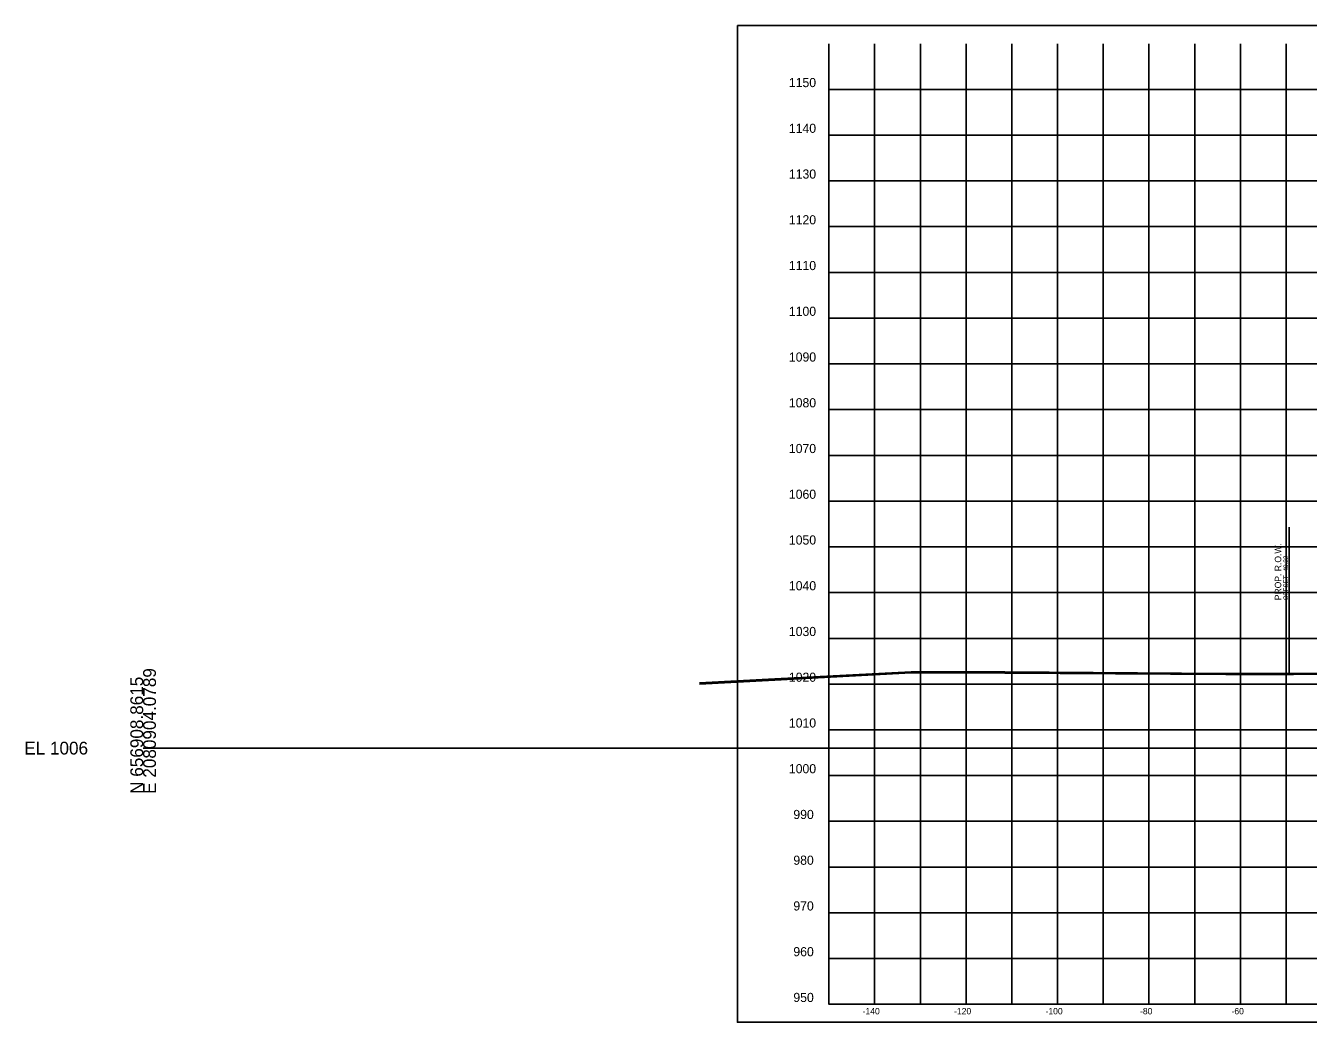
# Model space of a CAD drawing. Extents: x 1131015 to 1136271, y 133453 to 174329.
# Drawn here: x 1132014.8 to 1132295.3, y 163607.7 to 163825.6 of the extents above; entities that cross this region are included whole.
import ezdxf

# ---------------------------------------------------------------- set-up
doc = ezdxf.new("R2010")
doc.units = 0
for name, color, linetype in [('DESIGN - ROW - Right-of-Way and Easement Labels', 7, 'Continuous'), ('DESIGN - ROW - Right-of-Way Linework', 7, 'Continuous'), ('DESIGN - SHEET - Corner Text', 7, 'Continuous'), ('DESIGN - SHEET - Light Grid', 7, 'Continuous'), ('DESIGN - SHEET - Linework', 7, 'Continuous'), ('DESIGN - SHEET - Plot Shape', 7, 'Continuous'), ('SURVEY - GROUND - Bottom of Topsoil Layer', 7, 'Continuous'), ('SURVEY - GROUND - Top of Ground', 7, 'Continuous')]:
    doc.layers.add(name, color=color, linetype=linetype)

msp = doc.modelspace()

# ---------------------------------------------------------------- linework, layer by layer
at = {"layer": 'DESIGN - ROW - Right-of-Way Linework'}
msp.add_line((1132291.13, 163683.99), (1132291.13, 163715.99), dxfattribs=at)
at = {"layer": 'DESIGN - SHEET - Light Grid'}
msp.add_line((1132040.46, 163667.66), (1132340.46, 163667.66), dxfattribs=at)
at = {"layer": 'DESIGN - SHEET - Linework'}
for p, q in [((1132200.46, 163611.66), (1132200.46, 163821.66)), ((1132210.46, 163611.66), (1132210.46, 163821.66)), ((1132220.46, 163611.66), (1132220.46, 163821.66)), ((1132230.46, 163611.66), (1132230.46, 163821.66)), ((1132240.46, 163611.66), (1132240.46, 163821.66)), ((1132250.46, 163611.66), (1132250.46, 163821.66)), ((1132260.46, 163611.66), (1132260.46, 163821.66)), ((1132270.46, 163611.66), (1132270.46, 163821.66)), ((1132280.46, 163611.66), (1132280.46, 163821.66)), ((1132290.46, 163611.66), (1132290.46, 163821.66)), ((1132190.46, 163811.66), (1132490.46, 163811.66)), ((1132190.46, 163801.66), (1132490.46, 163801.66)), ((1132190.46, 163791.66), (1132490.46, 163791.66)), ((1132190.46, 163781.66), (1132490.46, 163781.66)), ((1132190.46, 163771.66), (1132490.46, 163771.66)), ((1132190.46, 163761.66), (1132490.46, 163761.66)), ((1132190.46, 163751.66), (1132490.46, 163751.66)), ((1132190.46, 163741.66), (1132490.46, 163741.66)), ((1132190.46, 163731.66), (1132490.46, 163731.66)), ((1132190.46, 163721.66), (1132490.46, 163721.66)), ((1132190.46, 163711.66), (1132490.46, 163711.66)), ((1132190.46, 163701.66), (1132490.46, 163701.66)), ((1132190.46, 163691.66), (1132490.46, 163691.66)), ((1132190.46, 163681.66), (1132490.46, 163681.66)), ((1132190.46, 163671.66), (1132490.46, 163671.66)), ((1132190.46, 163661.66), (1132490.46, 163661.66)), ((1132190.46, 163651.66), (1132490.46, 163651.66)), ((1132190.46, 163641.66), (1132490.46, 163641.66)), ((1132190.46, 163631.66), (1132490.46, 163631.66)), ((1132190.46, 163621.66), (1132490.46, 163621.66))]:
    msp.add_line(p, q, dxfattribs=at)
msp.add_lwpolyline([(1132190.46, 163821.66), (1132190.46, 163611.66), (1132490.46, 163611.66), (1132490.46, 163821.66)], dxfattribs=at)
at = {"layer": 'DESIGN - SHEET - Plot Shape'}
msp.add_lwpolyline([(1132170.46, 163825.6), (1132510.46, 163825.6), (1132510.46, 163607.72), (1132170.46, 163607.72)], close=True, dxfattribs=at)
at = {"layer": 'SURVEY - GROUND - Bottom of Topsoil Layer'}
for p, q in [((1132162.15, 163681.67), (1132178.65, 163682.55)), ((1132178.65, 163682.55), (1132208.46, 163684.11)), ((1132208.46, 163684.11), (1132228.93, 163684.06)), ((1132228.93, 163684.06), (1132277.28, 163683.75)), ((1132277.28, 163683.75), (1132292.09, 163683.74)), ((1132292.09, 163683.74), (1132302.84, 163683.82))]:
    msp.add_line(p, q, dxfattribs=at)
at = {"layer": 'SURVEY - GROUND - Top of Ground'}
for p, q in [((1132162.15, 163681.92), (1132178.65, 163682.8)), ((1132178.65, 163682.8), (1132208.46, 163684.36)), ((1132208.46, 163684.36), (1132228.93, 163684.31)), ((1132228.93, 163684.31), (1132277.28, 163684)), ((1132277.28, 163684), (1132292.09, 163683.99)), ((1132292.09, 163683.99), (1132302.84, 163684.07))]:
    msp.add_line(p, q, dxfattribs=at)

# ---------------------------------------------------------------- texts
at = {"layer": 'DESIGN - ROW - Right-of-Way and Easement Labels'}
for s, height, p in [('PROP. R.O.W.', 1.4, (1132289.38, 163699.99)), ('OFFSET -49.32', 1, (1132290.88, 163699.99))]:
    msp.add_text(s, height=height, rotation=90, dxfattribs=at).set_placement(p)
at = {"layer": 'DESIGN - SHEET - Corner Text'}
for s, height, p in [('1150', 2, (1132181.7, 163812.16)), ('1140', 2, (1132181.7, 163802.16)), ('1130', 2, (1132181.7, 163792.16)), ('1120', 2, (1132181.7, 163782.16)), ('1110', 2, (1132181.7, 163772.16)), ('1100', 2, (1132181.7, 163762.16)), ('1090', 2, (1132181.7, 163752.16)), ('1080', 2, (1132181.7, 163742.16)), ('1070', 2, (1132181.7, 163732.16)), ('1060', 2, (1132181.7, 163722.16)), ('1050', 2, (1132181.7, 163712.16)), ('1040', 2, (1132181.7, 163702.16)), ('1030', 2, (1132181.7, 163692.16)), ('1020', 2, (1132181.7, 163682.16)), ('1010', 2, (1132181.7, 163672.16)), ('1000', 2, (1132181.7, 163662.16)), ('990', 2, (1132182.68, 163652.16)), ('980', 2, (1132182.68, 163642.16)), ('970', 2, (1132182.68, 163632.16)), ('960', 2, (1132182.68, 163622.16)), ('950', 2, (1132182.68, 163612.16)), ('-140', 1.4, (1132197.83, 163609.46)), ('-120', 1.4, (1132217.83, 163609.46)), ('-100', 1.4, (1132237.83, 163609.46)), ('-80', 1.4, (1132258.51, 163609.46)), ('-60', 1.4, (1132278.51, 163609.46))]:
    msp.add_text(s, height=height, dxfattribs=at).set_placement(p)
at = {"layer": 'DESIGN - SHEET - Light Grid'}
for s, p in [('E 2080904.0789', (1132043.26, 163657.66)), ('N 656908.8615', (1132040.46, 163657.66))]:
    msp.add_text(s, height=2.8, rotation=90, dxfattribs=at).set_placement(p)
msp.add_text('EL 1006', height=2.8, dxfattribs=at).set_placement((1132014.46, 163666.26))

doc.saveas('drawing.dxf')
